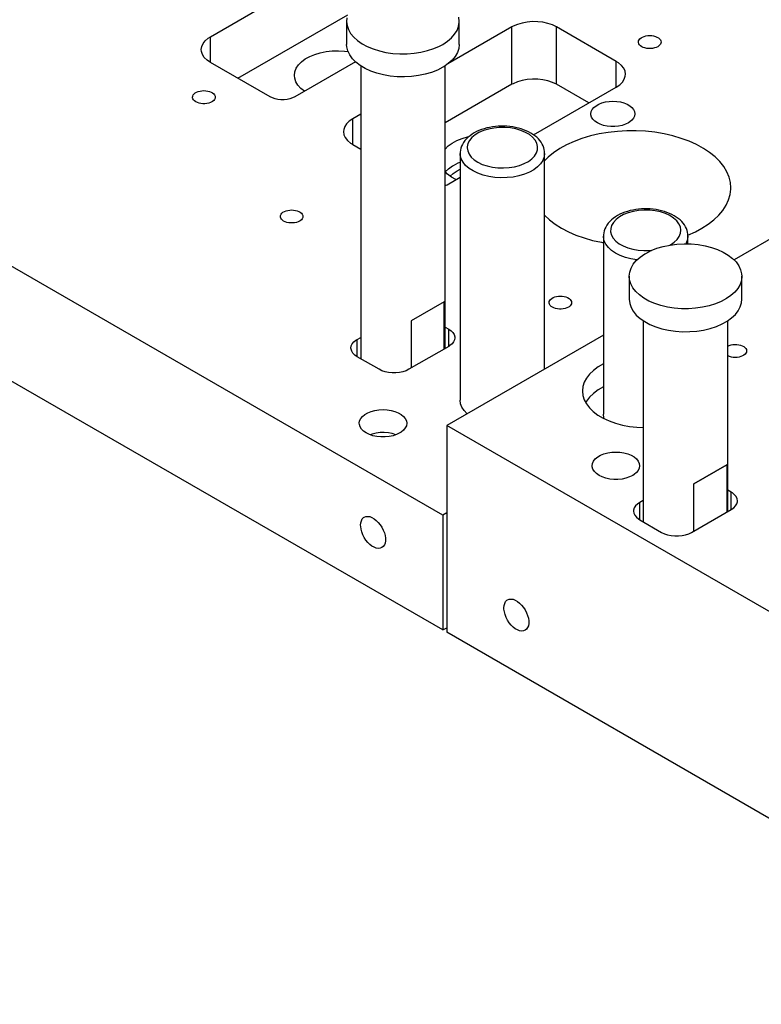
# Model space of a CAD drawing. Header units: inches. Extents: x 3 to 351, y 4 to 271.
# Tile 497 of 530: x 227.09 to 233.68, y 243.49 to 252.24. Entities that reach past the tile are written whole.
import ezdxf

# ---------------------------------------------------------------- set-up
doc = ezdxf.new("R2010")
doc.units = ezdxf.units.IN
doc.header["$LTSCALE"] = 0.5
doc.header["$MEASUREMENT"] = 0
doc.layers.add('STR_1', color=7, linetype='Continuous')

msp = doc.modelspace()

# ---------------------------------------------------------------- linework, layer by layer
at = {"layer": 'STR_1', "color": 190, "linetype": 'Continuous'}
for p, q in [((230.8468, 247.8342), (221.3363, 253.325)), ((228.7839, 252.087), (230.1981, 252.9035)), ((230.8468, 246.8135), (221.3363, 252.3044)), ((229.0278, 251.7176), (230.0035, 252.2809)), ((231.462, 252.1738), (230.893, 251.8453)), ((231.472, 252.1793), (231.462, 252.1738)), ((231.5096, 252.1958), (231.472, 252.1793)), ((231.5514, 252.2085), (231.5096, 252.1958)), ((231.5964, 252.2169), (231.5514, 252.2085)), ((231.6432, 252.2209), (231.5964, 252.2169)), ((231.6905, 252.2202), (231.6432, 252.2209)), ((231.7369, 252.2149), (231.6905, 252.2202)), ((231.7811, 252.2052), (231.7369, 252.2149)), ((231.8219, 252.1914), (231.7811, 252.2052)), ((231.858, 252.1738), (231.8219, 252.1914)), ((232.3883, 251.8676), (231.858, 252.1738)), ((228.7177, 252.0264), (228.7371, 252.0513)), ((228.7371, 252.0513), (228.7635, 252.0739)), ((228.7635, 252.0739), (228.7839, 252.087)), ((232.5848, 252.0391), (232.5863, 252.0492)), ((232.5863, 252.0492), (232.5909, 252.0589)), ((232.5909, 252.0589), (232.5983, 252.0681)), ((232.5983, 252.0681), (232.6083, 252.0764)), ((232.6083, 252.0764), (232.6207, 252.0835)), ((232.6207, 252.0835), (232.6351, 252.0893)), ((232.6351, 252.0893), (232.6509, 252.0936)), ((232.6509, 252.0936), (232.6679, 252.0962)), ((232.6679, 252.0962), (232.6853, 252.0971)), ((232.6853, 252.0971), (232.7028, 252.0962)), ((232.7028, 252.0962), (232.7197, 252.0936)), ((232.7197, 252.0936), (232.7356, 252.0893)), ((232.7356, 252.0893), (232.7499, 252.0835)), ((232.7499, 252.0835), (232.7623, 252.0764)), ((232.7623, 252.0764), (232.7724, 252.0681)), ((232.7724, 252.0681), (232.7798, 252.0589)), ((232.7798, 252.0589), (232.7843, 252.0492)), ((232.7843, 252.0492), (232.7858, 252.0391)), ((228.7018, 251.9727), (228.7058, 251.9999)), ((228.7035, 251.9551), (228.7018, 251.9727)), ((228.7058, 251.9999), (228.7177, 252.0264)), ((232.5852, 252.034), (232.5848, 252.0391)), ((232.5882, 252.0241), (232.5852, 252.034)), ((232.5942, 252.0146), (232.5882, 252.0241)), ((232.603, 252.0058), (232.5942, 252.0146)), ((232.6143, 251.998), (232.603, 252.0058)), ((232.6277, 251.9915), (232.6143, 251.998)), ((232.6428, 251.9865), (232.6277, 251.9915)), ((232.6593, 251.983), (232.6428, 251.9865)), ((232.6766, 251.9813), (232.6593, 251.983)), ((232.6941, 251.9813), (232.6766, 251.9813)), ((232.7113, 251.983), (232.6941, 251.9813)), ((232.7278, 251.9865), (232.7113, 251.983)), ((232.743, 251.9915), (232.7278, 251.9865)), ((232.7564, 251.998), (232.743, 251.9915)), ((232.7623, 252.0018), (232.7564, 251.998)), ((232.7724, 252.0101), (232.7623, 252.0018)), ((232.7798, 252.0192), (232.7724, 252.0101)), ((232.7843, 252.029), (232.7798, 252.0192)), ((232.7858, 252.0391), (232.7843, 252.029)), ((236.6944, 251.9859), (233.4342, 250.1037)), ((228.7126, 251.9284), (228.7035, 251.9551)), ((228.7294, 251.9028), (228.7126, 251.9284)), ((228.7534, 251.8793), (228.7294, 251.9028)), ((228.7839, 251.8584), (228.7534, 251.8793)), ((229.3142, 251.5522), (228.7839, 251.8584)), ((230.072, 251.8632), (229.5334, 251.5522)), ((232.4087, 251.8545), (232.3883, 251.8676)), ((232.4351, 251.8318), (232.4087, 251.8545)), ((232.4545, 251.8069), (232.4351, 251.8318)), ((232.4664, 251.7805), (232.4545, 251.8069)), ((231.5514, 251.6982), (231.5096, 251.6855)), ((231.5964, 251.7066), (231.5514, 251.6982)), ((231.6432, 251.7105), (231.5964, 251.7066)), ((231.6905, 251.7099), (231.6432, 251.7105)), ((231.7369, 251.7046), (231.6905, 251.7099)), ((231.7811, 251.6949), (231.7369, 251.7046)), ((232.4428, 251.6834), (232.4596, 251.7089)), ((232.4596, 251.7089), (232.4687, 251.7357)), ((232.4703, 251.7533), (232.4664, 251.7805)), ((232.4687, 251.7357), (232.4703, 251.7533)), ((231.462, 251.6635), (230.8683, 251.3207)), ((231.472, 251.669), (231.462, 251.6635)), ((231.5096, 251.6855), (231.472, 251.669)), ((231.654, 251.215), (232.3883, 251.639)), ((231.8219, 251.6811), (231.7811, 251.6949)), ((231.858, 251.6635), (231.8219, 251.6811)), ((232.1444, 251.4982), (231.858, 251.6635)), ((232.3883, 251.639), (232.4188, 251.6599)), ((232.4188, 251.6599), (232.4428, 251.6834)), ((228.625, 251.5492), (228.6265, 251.5593)), ((228.6254, 251.5441), (228.625, 251.5492)), ((228.6284, 251.5342), (228.6254, 251.5441)), ((228.6265, 251.5593), (228.6311, 251.569)), ((228.6344, 251.5247), (228.6284, 251.5342)), ((228.6311, 251.569), (228.6385, 251.5782)), ((228.6432, 251.5159), (228.6344, 251.5247)), ((228.6385, 251.5782), (228.6485, 251.5865)), ((228.6485, 251.5865), (228.6609, 251.5936)), ((228.6609, 251.5936), (228.6753, 251.5994)), ((228.6753, 251.5994), (228.6911, 251.6037)), ((228.6911, 251.6037), (228.7081, 251.6063)), ((228.7081, 251.6063), (228.7255, 251.6072)), ((228.7255, 251.6072), (228.743, 251.6063)), ((228.743, 251.6063), (228.7599, 251.6037)), ((228.7599, 251.6037), (228.7758, 251.5994)), ((228.7758, 251.5994), (228.7901, 251.5936)), ((228.7901, 251.5936), (228.8025, 251.5865)), ((228.8025, 251.5865), (228.8126, 251.5782)), ((228.8126, 251.5782), (228.82, 251.569)), ((228.82, 251.5293), (228.8126, 251.5202)), ((228.82, 251.569), (228.8245, 251.5593)), ((228.8245, 251.5391), (228.82, 251.5293)), ((228.8245, 251.5593), (228.826, 251.5492)), ((228.826, 251.5492), (228.8245, 251.5391)), ((229.3349, 251.5422), (229.3142, 251.5522)), ((229.3583, 251.5344), (229.3349, 251.5422)), ((229.3837, 251.5291), (229.3583, 251.5344)), ((229.4103, 251.5264), (229.3837, 251.5291)), ((229.4373, 251.5264), (229.4103, 251.5264)), ((229.4639, 251.5291), (229.4373, 251.5264)), ((229.4893, 251.5344), (229.4639, 251.5291)), ((229.5127, 251.5422), (229.4893, 251.5344)), ((229.5334, 251.5522), (229.5127, 251.5422)), ((228.6545, 251.5082), (228.6432, 251.5159)), ((228.6679, 251.5017), (228.6545, 251.5082)), ((228.683, 251.4966), (228.6679, 251.5017)), ((228.6995, 251.4931), (228.683, 251.4966)), ((228.7168, 251.4914), (228.6995, 251.4931)), ((228.7343, 251.4914), (228.7168, 251.4914)), ((228.7515, 251.4931), (228.7343, 251.4914)), ((228.768, 251.4966), (228.7515, 251.4931)), ((228.7832, 251.5017), (228.768, 251.4966)), ((228.7966, 251.5082), (228.7832, 251.5017)), ((228.8025, 251.5119), (228.7966, 251.5082)), ((228.8126, 251.5202), (228.8025, 251.5119)), ((232.1659, 251.4208), (232.1748, 251.4398)), ((232.1748, 251.4398), (232.1891, 251.4576)), ((232.1891, 251.4576), (232.2087, 251.4737)), ((232.2087, 251.4737), (232.2327, 251.4876)), ((232.2327, 251.4876), (232.2606, 251.4988)), ((232.2606, 251.4988), (232.2915, 251.5072)), ((232.2915, 251.5072), (232.3244, 251.5122)), ((232.3244, 251.5122), (232.3583, 251.514)), ((232.3583, 251.514), (232.3922, 251.5122)), ((232.3922, 251.5122), (232.4251, 251.5072)), ((232.4251, 251.5072), (232.4559, 251.4988)), ((232.4559, 251.4988), (232.4838, 251.4876)), ((232.4838, 251.4876), (232.5079, 251.4737)), ((232.5079, 251.4737), (232.5274, 251.4576)), ((232.5274, 251.4576), (232.5418, 251.4398)), ((232.5418, 251.4398), (232.5506, 251.4208)), ((230.0478, 251.3573), (230.0173, 251.3364)), ((230.1183, 251.398), (230.0478, 251.3573)), ((232.163, 251.4012), (232.1659, 251.4208)), ((232.1637, 251.3914), (232.163, 251.4012)), ((232.1696, 251.372), (232.1637, 251.3914)), ((232.1813, 251.3535), (232.1696, 251.372)), ((232.1983, 251.3365), (232.1813, 251.3535)), ((232.5418, 251.3626), (232.5274, 251.3448)), ((232.5506, 251.3816), (232.5418, 251.3626)), ((232.5506, 251.4208), (232.5536, 251.4012)), ((232.5536, 251.4012), (232.5506, 251.3816)), ((229.9675, 251.2606), (229.9658, 251.243)), ((229.9766, 251.2874), (229.9675, 251.2606)), ((229.9933, 251.3129), (229.9766, 251.2874)), ((230.0173, 251.3364), (229.9933, 251.3129)), ((232.2202, 251.3215), (232.1983, 251.3365)), ((232.2463, 251.3088), (232.2202, 251.3215)), ((232.2757, 251.299), (232.2463, 251.3088)), ((232.3077, 251.2923), (232.2757, 251.299)), ((232.3413, 251.2889), (232.3077, 251.2923)), ((232.3753, 251.2889), (232.3413, 251.2889)), ((232.4088, 251.2923), (232.3753, 251.2889)), ((232.4408, 251.299), (232.4088, 251.2923)), ((232.4703, 251.3088), (232.4408, 251.299)), ((232.4964, 251.3215), (232.4703, 251.3088)), ((232.5079, 251.3287), (232.4964, 251.3215)), ((232.5274, 251.3448), (232.5079, 251.3287)), ((229.9658, 251.243), (229.9698, 251.2158)), ((229.9698, 251.2158), (229.9817, 251.1894)), ((229.9817, 251.1894), (230.0011, 251.1645)), ((232.0836, 251.182), (232.0132, 251.1557)), ((232.158, 251.2044), (232.0836, 251.182)), ((232.2358, 251.2225), (232.158, 251.2044)), ((232.3162, 251.2363), (232.2358, 251.2225)), ((232.3985, 251.2456), (232.3162, 251.2363)), ((232.482, 251.2503), (232.3985, 251.2456)), ((232.5659, 251.2504), (232.482, 251.2503)), ((232.6494, 251.246), (232.5659, 251.2504)), ((232.7318, 251.2369), (232.6494, 251.246)), ((232.8124, 251.2234), (232.7318, 251.2369)), ((232.8903, 251.2054), (232.8124, 251.2234)), ((232.9649, 251.1833), (232.8903, 251.2054)), ((233.0356, 251.1572), (232.9649, 251.1833)), ((230.0011, 251.1645), (230.0274, 251.1418)), ((230.0274, 251.1418), (230.0478, 251.1287)), ((230.0478, 251.1287), (230.1183, 251.088)), ((231.887, 251.0921), (231.8323, 251.0553)), ((231.9475, 251.1256), (231.887, 251.0921)), ((232.0132, 251.1557), (231.9475, 251.1256)), ((233.1016, 251.1273), (233.0356, 251.1572)), ((233.1623, 251.094), (233.1016, 251.1273)), ((233.2174, 251.0574), (233.1623, 251.094)), ((231.7839, 251.0158), (231.7522, 250.9846)), ((231.8323, 251.0553), (231.7839, 251.0158)), ((233.2661, 251.018), (233.2174, 251.0574)), ((233.3081, 250.9761), (233.2661, 251.018)), ((233.343, 250.932), (233.3081, 250.9761)), ((233.3705, 250.8863), (233.343, 250.932)), ((230.8857, 250.7715), (231.0022, 250.8387)), ((233.3903, 250.8392), (233.3705, 250.8863)), ((233.4022, 250.7913), (233.3903, 250.8392)), ((230.8683, 250.7628), (230.8857, 250.7715)), ((233.4062, 250.7429), (233.4022, 250.7913)), ((233.406, 250.7314), (233.4062, 250.7429)), ((233.3863, 250.6354), (233.4001, 250.6831)), ((233.4001, 250.6831), (233.406, 250.7314)), ((233.3354, 250.5432), (233.3646, 250.5886)), ((233.3646, 250.5886), (233.3863, 250.6354)), ((229.4046, 250.4888), (229.4061, 250.4988)), ((229.405, 250.4837), (229.4046, 250.4888)), ((229.408, 250.4738), (229.405, 250.4837)), ((229.4061, 250.4988), (229.4107, 250.5086)), ((229.414, 250.4642), (229.408, 250.4738)), ((229.4107, 250.5086), (229.4181, 250.5178)), ((229.4181, 250.5178), (229.4281, 250.5261)), ((229.4281, 250.5261), (229.4405, 250.5332)), ((229.4405, 250.5332), (229.4549, 250.539)), ((229.4549, 250.539), (229.4707, 250.5433)), ((229.4707, 250.5433), (229.4877, 250.5459)), ((229.4877, 250.5459), (229.5051, 250.5468)), ((229.5051, 250.5468), (229.5226, 250.5459)), ((229.5226, 250.5459), (229.5395, 250.5433)), ((229.5395, 250.5433), (229.5554, 250.539)), ((229.5554, 250.539), (229.5697, 250.5332)), ((229.5697, 250.5332), (229.5821, 250.5261)), ((229.5821, 250.5261), (229.5921, 250.5178)), ((229.5921, 250.5178), (229.5995, 250.5086)), ((229.5995, 250.5086), (229.6041, 250.4988)), ((229.6041, 250.4787), (229.5995, 250.4689)), ((229.6041, 250.4988), (229.6056, 250.4888)), ((229.6056, 250.4888), (229.6041, 250.4787)), ((231.7522, 250.5012), (231.7955, 250.4598)), ((233.2551, 250.4583), (233.2988, 250.4996)), ((233.2988, 250.4996), (233.3354, 250.5432)), ((229.4228, 250.4555), (229.414, 250.4642)), ((229.434, 250.4477), (229.4228, 250.4555)), ((229.4475, 250.4412), (229.434, 250.4477)), ((229.4626, 250.4362), (229.4475, 250.4412)), ((229.4791, 250.4327), (229.4626, 250.4362)), ((229.4963, 250.431), (229.4791, 250.4327)), ((229.5139, 250.431), (229.4963, 250.431)), ((229.5311, 250.4327), (229.5139, 250.431)), ((229.5476, 250.4362), (229.5311, 250.4327)), ((229.5627, 250.4412), (229.5476, 250.4362)), ((229.5762, 250.4477), (229.5627, 250.4412)), ((229.5821, 250.4515), (229.5762, 250.4477)), ((229.5921, 250.4598), (229.5821, 250.4515)), ((229.5995, 250.4689), (229.5921, 250.4598)), ((231.7955, 250.4598), (231.8456, 250.4209)), ((231.8456, 250.4209), (231.9018, 250.3849)), ((231.9018, 250.3849), (231.9636, 250.3522)), ((233.1485, 250.3836), (233.2049, 250.4195)), ((233.2049, 250.4195), (233.2551, 250.4583)), ((231.9636, 250.3522), (232.0306, 250.3231)), ((232.0306, 250.3231), (232.1021, 250.2977)), ((232.1021, 250.2977), (232.1774, 250.2764)), ((233.0246, 250.3242), (233.0914, 250.3535)), ((233.0914, 250.3535), (233.1485, 250.3836)), ((232.1774, 250.2764), (232.2559, 250.2594)), ((232.2559, 250.2594), (232.275, 250.256)), ((231.827, 249.7678), (231.8413, 249.7736)), ((231.8413, 249.7736), (231.8572, 249.7778)), ((231.8572, 249.7778), (231.8741, 249.7805)), ((231.8741, 249.7805), (231.8916, 249.7813)), ((231.8916, 249.7813), (231.909, 249.7805)), ((231.909, 249.7805), (231.926, 249.7778)), ((231.926, 249.7778), (231.9418, 249.7736)), ((231.9418, 249.7736), (231.9562, 249.7678)), ((231.7911, 249.7233), (231.7926, 249.7334)), ((231.7915, 249.7183), (231.7911, 249.7233)), ((231.7945, 249.7083), (231.7915, 249.7183)), ((231.7926, 249.7334), (231.7972, 249.7432)), ((231.8005, 249.6988), (231.7945, 249.7083)), ((231.7972, 249.7432), (231.8046, 249.7523)), ((231.8093, 249.69), (231.8005, 249.6988)), ((231.8046, 249.7523), (231.8146, 249.7606)), ((231.8205, 249.6823), (231.8093, 249.69)), ((231.8146, 249.7606), (231.827, 249.7678)), ((231.9562, 249.7678), (231.9686, 249.7606)), ((231.9686, 249.686), (231.9627, 249.6823)), ((231.9686, 249.7606), (231.9786, 249.7523)), ((231.9786, 249.6943), (231.9686, 249.686)), ((231.9786, 249.7523), (231.986, 249.7432)), ((231.986, 249.7035), (231.9786, 249.6943)), ((231.986, 249.7432), (231.9906, 249.7334)), ((231.9906, 249.7132), (231.986, 249.7035)), ((231.9906, 249.7334), (231.9921, 249.7233)), ((231.9921, 249.7233), (231.9906, 249.7132)), ((231.8339, 249.6758), (231.8205, 249.6823)), ((231.8491, 249.6707), (231.8339, 249.6758)), ((231.8656, 249.6673), (231.8491, 249.6707)), ((231.8828, 249.6655), (231.8656, 249.6673)), ((231.9003, 249.6655), (231.8828, 249.6655)), ((231.9176, 249.6673), (231.9003, 249.6655)), ((231.9341, 249.6707), (231.9176, 249.6673)), ((231.9492, 249.6758), (231.9341, 249.6707)), ((231.9627, 249.6823), (231.9492, 249.6758)), ((230.8683, 249.5058), (230.8999, 249.4876)), ((232.275, 249.4344), (230.8822, 248.6302)), ((230.8999, 249.4876), (230.9209, 249.4731)), ((230.9209, 249.4731), (230.9372, 249.4568)), ((230.9372, 249.4568), (230.9484, 249.439)), ((230.9484, 249.439), (230.9541, 249.4204)), ((230.0318, 249.3192), (230.0346, 249.3379)), ((230.0346, 249.3379), (230.0431, 249.3562)), ((230.0431, 249.3562), (230.0569, 249.3733)), ((230.0569, 249.3733), (230.0756, 249.3887)), ((230.0756, 249.3887), (230.0867, 249.3957)), ((230.0867, 249.3957), (230.1183, 249.4139)), ((230.9109, 249.3414), (230.8999, 249.3345)), ((230.9297, 249.3569), (230.9109, 249.3414)), ((230.9435, 249.374), (230.9297, 249.3569)), ((230.9519, 249.3922), (230.9435, 249.374)), ((230.9548, 249.411), (230.9519, 249.3922)), ((230.9541, 249.4204), (230.9548, 249.411)), ((233.3785, 249.3369), (233.3925, 249.343)), ((233.3925, 249.343), (233.4082, 249.3475)), ((233.4082, 249.3475), (233.425, 249.3505)), ((233.425, 249.3505), (233.4424, 249.3516)), ((233.4424, 249.3516), (233.4599, 249.3511)), ((233.4599, 249.3511), (233.4769, 249.3488)), ((233.4769, 249.3488), (233.493, 249.3448)), ((233.493, 249.3448), (233.5077, 249.3392)), ((233.5077, 249.3392), (233.5204, 249.3323)), ((230.0325, 249.3097), (230.0318, 249.3192)), ((230.0382, 249.2911), (230.0325, 249.3097)), ((230.0494, 249.2734), (230.0382, 249.2911)), ((230.0657, 249.2571), (230.0494, 249.2734)), ((230.0867, 249.2426), (230.0657, 249.2571)), ((230.8999, 249.3345), (230.5463, 249.1303)), ((233.3809, 249.2492), (233.3785, 249.2504)), ((233.3952, 249.2434), (233.3809, 249.2492)), ((233.5101, 249.2492), (233.4957, 249.2434)), ((233.5224, 249.2564), (233.5101, 249.2492)), ((233.5204, 249.3323), (233.5309, 249.3242)), ((233.5325, 249.2646), (233.5224, 249.2564)), ((233.5309, 249.3242), (233.5388, 249.3152)), ((233.5399, 249.2738), (233.5325, 249.2646)), ((233.5388, 249.3152), (233.5438, 249.3055)), ((233.5444, 249.2836), (233.5399, 249.2738)), ((233.5438, 249.3055), (233.5459, 249.2954)), ((233.546, 249.2936), (233.5444, 249.2836)), ((233.5459, 249.2954), (233.546, 249.2936)), ((230.2812, 249.1303), (230.0867, 249.2426)), ((232.275, 249.1785), (232.2277, 249.151)), ((233.4111, 249.2391), (233.3952, 249.2434)), ((233.428, 249.2365), (233.4111, 249.2391)), ((233.4455, 249.2356), (233.428, 249.2365)), ((233.4629, 249.2365), (233.4455, 249.2356)), ((233.4798, 249.2391), (233.4629, 249.2365)), ((233.4957, 249.2434), (233.4798, 249.2391)), ((230.3062, 249.1182), (230.2812, 249.1303)), ((230.3345, 249.1088), (230.3062, 249.1182)), ((230.3652, 249.1023), (230.3345, 249.1088)), ((230.3974, 249.099), (230.3652, 249.1023)), ((230.4301, 249.099), (230.3974, 249.099)), ((230.4623, 249.1023), (230.4301, 249.099)), ((230.493, 249.1088), (230.4623, 249.1023)), ((230.5213, 249.1182), (230.493, 249.1088)), ((230.5463, 249.1303), (230.5213, 249.1182)), ((232.1519, 249.0873), (232.1243, 249.052)), ((232.1865, 249.1205), (232.1519, 249.0873)), ((232.2277, 249.151), (232.1865, 249.1205)), ((232.1042, 249.0151), (232.0919, 248.9771)), ((232.1243, 249.052), (232.1042, 249.0151)), ((232.0919, 248.9771), (232.0875, 248.9384)), ((232.0875, 248.9384), (232.0875, 248.9364)), ((232.0875, 248.9364), (232.0915, 248.8978)), ((232.0915, 248.8978), (232.1034, 248.8597)), ((232.1865, 248.9164), (232.1519, 248.8832)), ((232.2277, 248.9469), (232.1865, 248.9164)), ((232.275, 248.9744), (232.2277, 248.9469)), ((231.0061, 248.8233), (231.0022, 248.8548)), ((231.018, 248.7925), (231.0061, 248.8233)), ((232.1034, 248.8597), (232.1231, 248.8227)), ((232.1243, 248.8479), (232.116, 248.8344)), ((232.1231, 248.8227), (232.1503, 248.7873)), ((232.1519, 248.8832), (232.1243, 248.8479)), ((230.1338, 248.7115), (230.1549, 248.7289)), ((230.1549, 248.7289), (230.1809, 248.7439)), ((230.1809, 248.7439), (230.211, 248.7561)), ((230.211, 248.7561), (230.2444, 248.7651)), ((230.2444, 248.7651), (230.2799, 248.7706)), ((230.2799, 248.7706), (230.3165, 248.7724)), ((230.3165, 248.7724), (230.3531, 248.7706)), ((230.3531, 248.7706), (230.3887, 248.7651)), ((230.3887, 248.7651), (230.422, 248.7561)), ((230.422, 248.7561), (230.4521, 248.7439)), ((230.4521, 248.7439), (230.4781, 248.7289)), ((230.4781, 248.7289), (230.4992, 248.7115)), ((231.0376, 248.763), (231.018, 248.7925)), ((231.0643, 248.7354), (231.0376, 248.763)), ((232.1503, 248.7873), (232.1846, 248.754)), ((232.1846, 248.754), (232.2255, 248.7234)), ((232.2255, 248.7234), (232.2724, 248.6957)), ((232.2754, 248.7222), (232.275, 248.7323)), ((232.2819, 248.6908), (232.2754, 248.7222)), ((230.1056, 248.6507), (230.1088, 248.6718)), ((230.1064, 248.64), (230.1056, 248.6507)), ((230.1127, 248.6191), (230.1064, 248.64)), ((230.1088, 248.6718), (230.1183, 248.6923)), ((230.1183, 248.6923), (230.1338, 248.7115)), ((230.4992, 248.7115), (230.5147, 248.6923)), ((230.5147, 248.6923), (230.5243, 248.6718)), ((230.5243, 248.6718), (230.5275, 248.6507)), ((230.5275, 248.6507), (230.5243, 248.6295)), ((232.2724, 248.6957), (232.3247, 248.6715)), ((232.3247, 248.6715), (232.3816, 248.651)), ((232.3816, 248.651), (232.4423, 248.6346)), ((232.4423, 248.6346), (232.506, 248.6225)), ((230.1253, 248.5992), (230.1127, 248.6191)), ((230.1437, 248.5808), (230.1253, 248.5992)), ((230.1673, 248.5645), (230.1437, 248.5808)), ((230.1955, 248.5509), (230.1673, 248.5645)), ((230.2274, 248.5403), (230.1955, 248.5509)), ((230.4375, 248.5509), (230.4057, 248.5403)), ((230.4657, 248.5645), (230.4375, 248.5509)), ((230.4781, 248.5724), (230.4657, 248.5645)), ((230.4992, 248.5898), (230.4781, 248.5724)), ((230.5147, 248.609), (230.4992, 248.5898)), ((230.5243, 248.6295), (230.5147, 248.609)), ((236.6098, 245.3235), (230.8822, 248.6302)), ((230.8822, 248.6302), (230.8822, 246.7931)), ((232.506, 248.6225), (232.5717, 248.6148)), ((232.5717, 248.6148), (232.6285, 248.6119)), ((230.2619, 248.533), (230.2274, 248.5403)), ((230.2981, 248.5293), (230.2619, 248.533)), ((230.3349, 248.5293), (230.2981, 248.5293)), ((230.3711, 248.533), (230.3349, 248.5293)), ((230.4057, 248.5403), (230.3711, 248.533)), ((232.2492, 248.3663), (232.2793, 248.3785)), ((232.2793, 248.3785), (232.3126, 248.3875)), ((232.3126, 248.3875), (232.3482, 248.393)), ((232.3482, 248.393), (232.3848, 248.3948)), ((232.3848, 248.3948), (232.4214, 248.393)), ((232.4214, 248.393), (232.4569, 248.3875)), ((232.4569, 248.3875), (232.4903, 248.3785)), ((232.4903, 248.3785), (232.5204, 248.3663)), ((232.1738, 248.273), (232.1771, 248.2942)), ((232.1771, 248.2942), (232.1866, 248.3147)), ((232.1866, 248.3147), (232.2021, 248.3339)), ((232.2021, 248.3339), (232.2232, 248.3513)), ((232.2232, 248.3513), (232.2492, 248.3663)), ((232.5204, 248.3663), (232.5464, 248.3513)), ((232.5464, 248.3513), (232.5675, 248.3339)), ((232.5675, 248.3339), (232.583, 248.3147)), ((232.583, 248.3147), (232.5925, 248.2942)), ((232.5925, 248.2942), (232.5957, 248.273)), ((232.1747, 248.2624), (232.1738, 248.273)), ((232.181, 248.2415), (232.1747, 248.2624)), ((232.1936, 248.2216), (232.181, 248.2415)), ((232.212, 248.2032), (232.1936, 248.2216)), ((232.2356, 248.1869), (232.212, 248.2032)), ((232.5675, 248.2121), (232.5464, 248.1948)), ((232.583, 248.2314), (232.5675, 248.2121)), ((232.5925, 248.2519), (232.583, 248.2314)), ((232.5957, 248.273), (232.5925, 248.2519)), ((232.2638, 248.1733), (232.2356, 248.1869)), ((232.2956, 248.1627), (232.2638, 248.1733)), ((232.3302, 248.1554), (232.2956, 248.1627)), ((232.3664, 248.1517), (232.3302, 248.1554)), ((232.4032, 248.1517), (232.3664, 248.1517)), ((232.4394, 248.1554), (232.4032, 248.1517)), ((232.4739, 248.1627), (232.4394, 248.1554)), ((232.5058, 248.1733), (232.4739, 248.1627)), ((232.534, 248.1869), (232.5058, 248.1733)), ((232.5464, 248.1948), (232.534, 248.1869)), ((233.4101, 248.0383), (233.3785, 248.0565)), ((233.4212, 248.0313), (233.4101, 248.0383)), ((233.4399, 248.0159), (233.4212, 248.0313)), ((232.5969, 247.9464), (232.5759, 247.932)), ((232.6285, 247.9647), (232.5969, 247.9464)), ((233.4537, 247.9988), (233.4399, 248.0159)), ((233.4622, 247.9805), (233.4537, 247.9988)), ((233.4586, 247.9337), (233.4643, 247.9523)), ((233.465, 247.9617), (233.4622, 247.9805)), ((233.4643, 247.9523), (233.465, 247.9617)), ((230.8822, 247.8546), (230.8468, 247.8342)), ((232.5427, 247.8793), (232.542, 247.8699)), ((232.542, 247.8699), (232.5449, 247.8511)), ((232.5484, 247.8979), (232.5427, 247.8793)), ((232.5449, 247.8511), (232.5533, 247.8329)), ((232.5596, 247.9156), (232.5484, 247.8979)), ((232.5759, 247.932), (232.5596, 247.9156)), ((233.0565, 247.6811), (233.4101, 247.8852)), ((233.4101, 247.8852), (233.4311, 247.8997)), ((233.4311, 247.8997), (233.4475, 247.916)), ((233.4475, 247.916), (233.4586, 247.9337)), ((230.1176, 247.7449), (230.1193, 247.766)), ((230.1193, 247.766), (230.1243, 247.7846)), ((230.1243, 247.7846), (230.1324, 247.8001)), ((230.1324, 247.8001), (230.1435, 247.8119)), ((230.1435, 247.8119), (230.15, 247.8164)), ((230.15, 247.8164), (230.1648, 247.8222)), ((230.1648, 247.8222), (230.1814, 247.8236)), ((230.1814, 247.8236), (230.1995, 247.8208)), ((230.1995, 247.8208), (230.2185, 247.8137)), ((230.2185, 247.8137), (230.2378, 247.8026)), ((230.2378, 247.8026), (230.2567, 247.7878)), ((230.2567, 247.7878), (230.2748, 247.7697)), ((230.2748, 247.7697), (230.2915, 247.749)), ((230.8468, 247.8342), (230.8468, 246.8135)), ((232.5533, 247.8329), (232.5671, 247.8158)), ((232.5671, 247.8158), (232.5859, 247.8003)), ((232.5859, 247.8003), (232.5969, 247.7933)), ((232.5969, 247.7933), (232.7914, 247.6811)), ((230.1181, 247.7335), (230.1176, 247.7449)), ((230.1214, 247.7097), (230.1181, 247.7335)), ((230.128, 247.685), (230.1214, 247.7097)), ((230.1376, 247.6601), (230.128, 247.685)), ((230.2915, 247.749), (230.3062, 247.7262)), ((230.3062, 247.7262), (230.3186, 247.702)), ((230.3186, 247.702), (230.3283, 247.6772)), ((230.3283, 247.6772), (230.3348, 247.6525)), ((232.7914, 247.6811), (232.8164, 247.669)), ((233.0315, 247.669), (233.0565, 247.6811)), ((230.15, 247.636), (230.1376, 247.6601)), ((230.1647, 247.6131), (230.15, 247.636)), ((230.1814, 247.5924), (230.1647, 247.6131)), ((230.1995, 247.5743), (230.1814, 247.5924)), ((230.3348, 247.5864), (230.3283, 247.5693)), ((230.3348, 247.6525), (230.3382, 247.6286)), ((230.3382, 247.6064), (230.3348, 247.5864)), ((230.3382, 247.6286), (230.3382, 247.6064)), ((232.8164, 247.669), (232.8447, 247.6595)), ((232.8447, 247.6595), (232.8754, 247.6531)), ((232.8754, 247.6531), (232.9076, 247.6498)), ((232.9076, 247.6498), (232.9403, 247.6498)), ((232.9403, 247.6498), (232.9725, 247.6531)), ((232.9725, 247.6531), (233.0032, 247.6595)), ((233.0032, 247.6595), (233.0315, 247.669)), ((230.2185, 247.5595), (230.1995, 247.5743)), ((230.2378, 247.5484), (230.2185, 247.5595)), ((230.2567, 247.5413), (230.2378, 247.5484)), ((230.2748, 247.5385), (230.2567, 247.5413)), ((230.2915, 247.54), (230.2748, 247.5385)), ((230.3062, 247.5457), (230.2915, 247.54)), ((230.3186, 247.5556), (230.3062, 247.5457)), ((230.3283, 247.5693), (230.3186, 247.5556)), ((231.3971, 247.0498), (231.4052, 247.0653)), ((231.4052, 247.0653), (231.4163, 247.0771)), ((231.4163, 247.0771), (231.4228, 247.0815)), ((231.4228, 247.0815), (231.4375, 247.0873)), ((231.4375, 247.0873), (231.4542, 247.0888)), ((231.4542, 247.0888), (231.4723, 247.086)), ((231.4723, 247.086), (231.4913, 247.0789)), ((231.4913, 247.0789), (231.5105, 247.0678)), ((231.5105, 247.0678), (231.5295, 247.0529)), ((231.3904, 247.01), (231.3921, 247.0312)), ((231.3908, 246.9986), (231.3904, 247.01)), ((231.3942, 246.9748), (231.3908, 246.9986)), ((231.3921, 247.0312), (231.3971, 247.0498)), ((231.4008, 246.9501), (231.3942, 246.9748)), ((231.5295, 247.0529), (231.5476, 247.0349)), ((231.5476, 247.0349), (231.5643, 247.0141)), ((231.5643, 247.0141), (231.579, 246.9913)), ((231.579, 246.9913), (231.5914, 246.9671)), ((231.4104, 246.9253), (231.4008, 246.9501)), ((231.4228, 246.9011), (231.4104, 246.9253)), ((231.4375, 246.8783), (231.4228, 246.9011)), ((231.5914, 246.9671), (231.601, 246.9423)), ((231.601, 246.9423), (231.6076, 246.9176)), ((231.6076, 246.9176), (231.611, 246.8938)), ((231.611, 246.8938), (231.611, 246.8716)), ((230.8468, 246.8135), (230.8822, 246.8339)), ((231.4542, 246.8576), (231.4375, 246.8783)), ((231.4723, 246.8395), (231.4542, 246.8576)), ((231.4913, 246.8247), (231.4723, 246.8395)), ((231.5105, 246.8136), (231.4913, 246.8247)), ((231.5295, 246.8065), (231.5105, 246.8136)), ((231.5476, 246.8036), (231.5295, 246.8065)), ((231.5643, 246.8051), (231.5476, 246.8036)), ((231.579, 246.8109), (231.5643, 246.8051)), ((231.5914, 246.8208), (231.579, 246.8109)), ((231.601, 246.8345), (231.5914, 246.8208)), ((231.6076, 246.8516), (231.601, 246.8345)), ((231.611, 246.8716), (231.6076, 246.8516)), ((236.6098, 243.4863), (230.8822, 246.7931))]:
    msp.add_line(p, q, dxfattribs=at)
at = {"layer": 'STR_1', "color": 9, "linetype": 'Continuous'}
for p, q in [((229.9961, 252.2532), (229.9933, 252.2228)), ((229.9933, 252.2228), (229.9933, 252.0187)), ((229.9933, 252.2228), (229.9973, 252.1864)), ((230.9933, 252.2228), (230.9893, 252.2593)), ((230.9931, 252.2152), (230.9933, 252.2228)), ((230.9933, 252.0187), (230.9933, 252.2228)), ((229.9973, 252.1864), (230.0092, 252.1506)), ((230.0092, 252.1506), (230.0289, 252.1159)), ((230.9527, 252.1089), (230.9739, 252.1432)), ((230.9739, 252.1432), (230.9875, 252.1789)), ((230.9875, 252.1789), (230.9931, 252.2152)), ((230.0289, 252.1159), (230.056, 252.0829)), ((230.056, 252.0829), (230.09, 252.0522)), ((230.09, 252.0522), (230.1305, 252.0242)), ((230.8886, 252.0461), (230.9241, 252.0763)), ((230.9241, 252.0763), (230.9527, 252.1089)), ((229.8105, 251.9548), (229.8646, 251.9609)), ((229.8646, 251.9609), (229.9197, 251.9624)), ((229.9197, 251.9624), (229.9745, 251.9593)), ((229.9948, 251.9959), (229.9933, 252.0187)), ((230.0038, 251.9598), (229.9948, 251.9959)), ((230.1305, 252.0242), (230.1769, 251.9993)), ((230.1769, 251.9993), (230.2282, 251.9781)), ((230.2282, 251.9781), (230.2839, 251.9607)), ((230.2839, 251.9607), (230.3428, 251.9475)), ((230.6538, 251.9494), (230.7123, 251.9633)), ((230.7123, 251.9633), (230.7673, 251.9814)), ((230.7673, 251.9814), (230.8178, 252.0032)), ((230.8178, 252.0032), (230.8468, 252.0187)), ((230.8468, 252.0187), (230.8886, 252.0461)), ((230.9893, 251.9823), (230.9774, 251.9464)), ((230.9933, 252.0187), (230.9893, 251.9823)), ((229.5922, 251.8634), (229.6257, 251.8887)), ((229.6257, 251.8887), (229.6651, 251.9109)), ((229.6651, 251.9109), (229.7097, 251.9296)), ((229.7097, 251.9296), (229.7585, 251.9443)), ((229.7585, 251.9443), (229.8105, 251.9548)), ((229.9745, 251.9593), (230.0054, 251.9554)), ((230.0206, 251.9246), (230.0038, 251.9598)), ((230.0449, 251.8909), (230.0206, 251.9246)), ((230.0764, 251.8593), (230.0449, 251.8909)), ((230.3428, 251.9475), (230.4042, 251.9388)), ((230.4042, 251.9388), (230.467, 251.9346)), ((230.467, 251.9346), (230.5302, 251.9349)), ((230.5302, 251.9349), (230.5928, 251.9399)), ((230.5928, 251.9399), (230.6538, 251.9494)), ((230.9306, 251.8788), (230.8965, 251.848)), ((230.9577, 251.9118), (230.9306, 251.8788)), ((230.9774, 251.9464), (230.9577, 251.9118)), ((229.5339, 251.7748), (229.5458, 251.8059)), ((229.5458, 251.8059), (229.5654, 251.8356)), ((229.5654, 251.8356), (229.5922, 251.8634)), ((230.1146, 251.8302), (230.0764, 251.8593)), ((230.1588, 251.8041), (230.1146, 251.8302)), ((230.1183, 251.8278), (230.1183, 249.2244)), ((230.2084, 251.7815), (230.1588, 251.8041)), ((230.7994, 251.7905), (230.7471, 251.77)), ((230.8468, 251.8146), (230.7994, 251.7905)), ((230.856, 251.82), (230.8468, 251.8146)), ((230.8965, 251.848), (230.856, 251.82)), ((230.8683, 249.3162), (230.8683, 251.8278)), ((229.5299, 251.7431), (229.5339, 251.7748)), ((229.5326, 251.717), (229.5299, 251.7431)), ((229.5431, 251.6858), (229.5326, 251.717)), ((230.2625, 251.7626), (230.2084, 251.7815)), ((230.3203, 251.7479), (230.2625, 251.7626)), ((230.3809, 251.7374), (230.3203, 251.7479)), ((230.4433, 251.7315), (230.3809, 251.7374)), ((230.5064, 251.7301), (230.4433, 251.7315)), ((230.5694, 251.7334), (230.5064, 251.7301)), ((230.6312, 251.7412), (230.5694, 251.7334)), ((230.6907, 251.7535), (230.6312, 251.7412)), ((230.7471, 251.77), (230.6907, 251.7535)), ((229.5613, 251.6557), (229.5431, 251.6858)), ((229.5869, 251.6276), (229.5613, 251.6557)), ((229.6192, 251.6018), (229.5869, 251.6276)), ((231.1916, 251.2614), (231.1691, 251.2526)), ((231.2149, 251.269), (231.1916, 251.2614)), ((231.2389, 251.2756), (231.2149, 251.269)), ((231.2636, 251.2811), (231.2389, 251.2756)), ((231.2887, 251.2855), (231.2636, 251.2811)), ((231.3142, 251.2887), (231.2887, 251.2855)), ((231.3399, 251.2909), (231.3142, 251.2887)), ((231.3659, 251.2919), (231.3399, 251.2909)), ((231.3918, 251.2919), (231.3659, 251.2919)), ((231.4177, 251.2907), (231.3918, 251.2919)), ((231.4435, 251.2884), (231.4177, 251.2907)), ((231.4689, 251.2849), (231.4435, 251.2884)), ((231.494, 251.2804), (231.4689, 251.2849)), ((231.5186, 251.2748), (231.494, 251.2804)), ((231.5425, 251.2681), (231.5186, 251.2748)), ((231.5657, 251.2603), (231.5425, 251.2681)), ((231.588, 251.2514), (231.5657, 251.2603)), ((230.9724, 251.1632), (231.0183, 251.1816)), ((231.0183, 251.1816), (231.0682, 251.1961)), ((231.0575, 251.1785), (231.044, 251.163)), ((231.0727, 251.1933), (231.0575, 251.1785)), ((231.0682, 251.1961), (231.0788, 251.1985)), ((231.0894, 251.2071), (231.0727, 251.1933)), ((231.1075, 251.2201), (231.0894, 251.2071)), ((231.1269, 251.232), (231.1075, 251.2201)), ((231.1475, 251.2428), (231.1269, 251.232)), ((231.1691, 251.2526), (231.1475, 251.2428)), ((231.6094, 251.2416), (231.588, 251.2514)), ((231.6296, 251.2307), (231.6094, 251.2416)), ((231.6486, 251.2189), (231.6296, 251.2307)), ((231.6662, 251.2062), (231.6486, 251.2189)), ((231.6823, 251.1927), (231.6662, 251.2062)), ((231.6969, 251.1785), (231.6823, 251.1927)), ((231.7097, 251.1637), (231.6969, 251.1785)), ((230.8683, 251.0882), (230.8967, 251.116)), ((230.8967, 251.116), (230.9316, 251.1412)), ((230.9316, 251.1412), (230.9724, 251.1632)), ((231.0088, 251.0957), (231.0047, 251.0782)), ((231.0147, 251.113), (231.0088, 251.0957)), ((231.0226, 251.1301), (231.0147, 251.113)), ((231.0323, 251.1468), (231.0226, 251.1301)), ((231.044, 251.163), (231.0323, 251.1468)), ((231.7209, 251.1484), (231.7097, 251.1637)), ((231.7304, 251.1326), (231.7209, 251.1484)), ((231.7382, 251.1165), (231.7304, 251.1326)), ((231.7443, 251.0999), (231.7382, 251.1165)), ((231.7487, 251.083), (231.7443, 251.0999)), ((231.0026, 251.0608), (231.0022, 251.0492)), ((231.0022, 251.0491), (231.0022, 248.8548)), ((231.0047, 251.0782), (231.0026, 251.0608)), ((231.7513, 251.0659), (231.7487, 251.083)), ((231.7522, 251.0491), (231.7513, 251.0659)), ((231.7522, 249.1325), (231.7522, 251.0491)), ((230.8697, 250.8858), (230.8985, 250.9134)), ((230.8985, 250.9134), (230.9338, 250.9384)), ((230.9338, 250.9384), (230.9419, 250.9432)), ((230.9419, 250.9432), (230.9841, 250.9643)), ((230.9739, 250.8951), (231.0022, 250.9103)), ((230.9841, 250.9643), (231.0022, 250.9717)), ((230.8905, 250.865), (230.8683, 250.8874)), ((230.9242, 250.8393), (230.8905, 250.865)), ((230.9142, 250.8461), (230.9408, 250.872)), ((230.9639, 250.8166), (230.9242, 250.8393)), ((230.9408, 250.872), (230.9739, 250.8951)), ((232.3803, 250.4852), (232.3622, 250.4723)), ((232.3997, 250.4971), (232.3803, 250.4852)), ((232.4203, 250.508), (232.3997, 250.4971)), ((232.4419, 250.5178), (232.4203, 250.508)), ((232.4644, 250.5265), (232.4419, 250.5178)), ((232.4877, 250.5342), (232.4644, 250.5265)), ((232.5117, 250.5408), (232.4877, 250.5342)), ((232.5364, 250.5462), (232.5117, 250.5408)), ((232.5615, 250.5506), (232.5364, 250.5462)), ((232.5869, 250.5539), (232.5615, 250.5506)), ((232.6127, 250.556), (232.5869, 250.5539)), ((232.6386, 250.5571), (232.6127, 250.556)), ((232.6646, 250.557), (232.6386, 250.5571)), ((232.6905, 250.5558), (232.6646, 250.557)), ((232.7163, 250.5535), (232.6905, 250.5558)), ((232.7417, 250.5501), (232.7163, 250.5535)), ((232.7668, 250.5456), (232.7417, 250.5501)), ((232.7914, 250.54), (232.7668, 250.5456)), ((232.8153, 250.5332), (232.7914, 250.54)), ((232.8385, 250.5255), (232.8153, 250.5332)), ((232.8608, 250.5166), (232.8385, 250.5255)), ((232.8822, 250.5067), (232.8608, 250.5166)), ((232.9024, 250.4958), (232.8822, 250.5067)), ((232.9214, 250.484), (232.9024, 250.4958)), ((232.939, 250.4713), (232.9214, 250.484)), ((232.2954, 250.3953), (232.2875, 250.3782)), ((232.3051, 250.412), (232.2954, 250.3953)), ((232.3168, 250.4282), (232.3051, 250.412)), ((232.3303, 250.4437), (232.3168, 250.4282)), ((232.3454, 250.4584), (232.3303, 250.4437)), ((232.3622, 250.4723), (232.3454, 250.4584)), ((232.9551, 250.4579), (232.939, 250.4713)), ((232.9697, 250.4437), (232.9551, 250.4579)), ((232.9825, 250.4289), (232.9697, 250.4437)), ((232.9937, 250.4136), (232.9825, 250.4289)), ((233.0032, 250.3978), (232.9937, 250.4136)), ((233.011, 250.3816), (233.0032, 250.3978)), ((232.2754, 250.3259), (232.275, 250.3144)), ((232.275, 250.3143), (232.275, 248.7323)), ((232.2775, 250.3434), (232.2754, 250.3259)), ((232.2815, 250.3609), (232.2775, 250.3434)), ((232.2875, 250.3782), (232.2815, 250.3609)), ((233.0171, 250.3651), (233.011, 250.3816)), ((233.0215, 250.3482), (233.0171, 250.3651)), ((233.0241, 250.3311), (233.0215, 250.3482)), ((233.025, 250.3143), (233.0241, 250.3311)), ((233.025, 250.2455), (233.025, 250.3143)), ((232.7497, 250.2058), (232.8061, 250.2223)), ((232.8061, 250.2223), (232.8657, 250.2346)), ((232.8657, 250.2346), (232.9274, 250.2424)), ((232.9274, 250.2424), (232.9904, 250.2456)), ((232.9904, 250.2456), (233.0535, 250.2443)), ((233.0535, 250.2443), (233.1159, 250.2384)), ((233.1159, 250.2384), (233.1765, 250.2279)), ((233.1765, 250.2279), (233.2343, 250.2132)), ((233.2343, 250.2132), (233.2884, 250.1943)), ((232.5662, 250.097), (232.6003, 250.1277)), ((232.6003, 250.1277), (232.6408, 250.1558)), ((232.6408, 250.1558), (232.65, 250.1612)), ((232.65, 250.1612), (232.6974, 250.1853)), ((232.6974, 250.1853), (232.7497, 250.2058)), ((233.2884, 250.1943), (233.338, 250.1717)), ((233.338, 250.1717), (233.3822, 250.1456)), ((233.3822, 250.1456), (233.4204, 250.1165)), ((232.5194, 250.0293), (232.5391, 250.064)), ((232.5391, 250.064), (232.5662, 250.097)), ((233.4204, 250.1165), (233.4519, 250.0848)), ((233.4519, 250.0848), (233.4762, 250.0512)), ((233.4762, 250.0512), (233.493, 250.016)), ((232.5035, 249.9571), (232.5075, 249.9935)), ((232.5035, 249.9571), (232.5035, 249.7529)), ((232.5063, 249.9267), (232.5035, 249.9571)), ((232.5075, 249.9935), (232.5194, 250.0293)), ((233.493, 250.016), (233.502, 249.9798)), ((233.5035, 249.9571), (233.4995, 249.9207)), ((233.502, 249.9798), (233.5035, 249.9571)), ((233.5035, 249.7529), (233.5035, 249.9571)), ((232.5169, 249.8908), (232.5063, 249.9267)), ((232.5353, 249.8558), (232.5169, 249.8908)), ((233.4876, 249.8848), (233.4679, 249.8501)), ((233.4995, 249.9207), (233.4876, 249.8848)), ((232.5611, 249.8225), (232.5353, 249.8558)), ((232.5941, 249.7914), (232.5611, 249.8225)), ((232.6336, 249.7629), (232.5941, 249.7914)), ((233.4068, 249.7864), (233.3663, 249.7584)), ((233.4408, 249.8171), (233.4068, 249.7864)), ((233.4679, 249.8501), (233.4408, 249.8171)), ((230.8608, 249.7304), (230.5677, 249.5611)), ((230.8608, 249.7304), (230.5677, 249.5611)), ((230.8608, 249.3119), (230.8608, 249.7304)), ((232.5035, 249.7529), (232.5075, 249.7165)), ((232.5075, 249.7165), (232.5194, 249.6807)), ((232.679, 249.7375), (232.6336, 249.7629)), ((232.7295, 249.7156), (232.679, 249.7375)), ((232.7845, 249.6976), (232.7295, 249.7156)), ((232.843, 249.6837), (232.7845, 249.6976)), ((233.2129, 249.6949), (233.154, 249.6818)), ((233.2686, 249.7123), (233.2129, 249.6949)), ((233.3199, 249.7336), (233.2686, 249.7123)), ((233.3663, 249.7584), (233.3199, 249.7336)), ((233.4718, 249.6517), (233.4901, 249.6866)), ((233.4901, 249.6866), (233.5007, 249.7226)), ((233.5007, 249.7226), (233.5035, 249.7529)), ((232.5194, 249.6807), (232.5391, 249.646)), ((232.5391, 249.646), (232.5662, 249.613)), ((232.5662, 249.613), (232.6003, 249.5823)), ((232.904, 249.6742), (232.843, 249.6837)), ((232.9666, 249.6692), (232.904, 249.6742)), ((233.0298, 249.6688), (232.9666, 249.6692)), ((233.0926, 249.673), (233.0298, 249.6688)), ((233.154, 249.6818), (233.0926, 249.673)), ((233.413, 249.5873), (233.4459, 249.6184)), ((233.4459, 249.6184), (233.4718, 249.6517)), ((230.5677, 249.5611), (230.5677, 249.1427)), ((232.6003, 249.5823), (232.6408, 249.5543)), ((232.6285, 249.562), (232.6285, 247.7751)), ((232.6408, 249.5543), (232.6871, 249.5294)), ((232.6871, 249.5294), (232.7385, 249.5082)), ((233.2225, 249.4934), (233.2775, 249.5115)), ((233.2775, 249.5115), (233.3281, 249.5334)), ((233.3281, 249.5334), (233.3735, 249.5588)), ((233.3735, 249.5588), (233.413, 249.5873)), ((233.3785, 247.867), (233.3785, 249.562)), ((232.7385, 249.5082), (232.7941, 249.4908)), ((232.7941, 249.4908), (232.853, 249.4777)), ((232.853, 249.4777), (232.9144, 249.4689)), ((232.9144, 249.4689), (232.9772, 249.4647)), ((232.9772, 249.4647), (233.0404, 249.4651)), ((233.0404, 249.4651), (233.103, 249.4701)), ((233.103, 249.4701), (233.1641, 249.4796)), ((233.1641, 249.4796), (233.2225, 249.4934)), ((233.0779, 248.1119), (233.3711, 248.2811)), ((233.3711, 248.2811), (233.0779, 248.1119)), ((233.3711, 248.2811), (233.3711, 247.8627)), ((233.0779, 247.6934), (233.0779, 248.1119))]:
    msp.add_line(p, q, dxfattribs=at)
at = {"layer": 'STR_1', "color": 96, "linetype": 'Continuous'}
for p, q in [((231.462, 251.6635), (231.462, 252.1738)), ((231.858, 251.6635), (231.858, 252.1738)), ((228.7839, 251.8584), (228.7839, 252.087)), ((232.3883, 251.639), (232.3883, 251.8676)), ((230.0478, 251.1287), (230.0478, 251.3573)), ((231.2529, 251.2657), (231.2088, 251.2521)), ((231.3002, 251.275), (231.2529, 251.2657)), ((231.3494, 251.2799), (231.3002, 251.275)), ((231.3994, 251.2801), (231.3494, 251.2799)), ((231.4488, 251.2758), (231.3994, 251.2801)), ((231.4963, 251.2669), (231.4488, 251.2758)), ((231.5409, 251.2538), (231.4963, 251.2669)), ((231.1062, 251.1901), (231.0849, 251.164)), ((231.1345, 251.2138), (231.1062, 251.1901)), ((231.169, 251.2347), (231.1345, 251.2138)), ((231.2088, 251.2521), (231.169, 251.2347)), ((231.5812, 251.2368), (231.5409, 251.2538)), ((231.6163, 251.2163), (231.5812, 251.2368)), ((231.6453, 251.1928), (231.6163, 251.2163)), ((231.6675, 251.167), (231.6453, 251.1928)), ((231.0649, 251.1076), (231.0647, 251.1001)), ((231.0647, 251.1001), (231.0687, 251.0714)), ((231.071, 251.1363), (231.0649, 251.1076)), ((231.0849, 251.164), (231.071, 251.1363)), ((231.6822, 251.1394), (231.6675, 251.167)), ((231.6891, 251.1108), (231.6822, 251.1394)), ((231.6881, 251.082), (231.6891, 251.1108)), ((231.0032, 251.0332), (231.0022, 251.0492)), ((231.0112, 251.0019), (231.0032, 251.0332)), ((231.027, 250.9717), (231.0112, 251.0019)), ((231.0687, 251.0714), (231.0805, 251.0434)), ((231.0805, 251.0434), (231.1, 251.0168)), ((231.1, 251.0168), (231.1265, 250.9924)), ((231.6077, 250.9784), (231.6384, 251.0011)), ((231.6384, 251.0011), (231.6624, 251.0264)), ((231.6624, 251.0264), (231.6791, 251.0536)), ((231.6791, 251.0536), (231.6881, 251.082)), ((231.7482, 251.0176), (231.7363, 250.9868)), ((231.7522, 251.0491), (231.7482, 251.0176)), ((231.0502, 250.9431), (231.027, 250.9717)), ((231.0805, 250.9167), (231.0502, 250.9431)), ((231.117, 250.8932), (231.0805, 250.9167)), ((231.1265, 250.9924), (231.1595, 250.9707)), ((231.1595, 250.9707), (231.198, 250.9523)), ((231.198, 250.9523), (231.2411, 250.9377)), ((231.2411, 250.9377), (231.2877, 250.9273)), ((231.2877, 250.9273), (231.3365, 250.9213)), ((231.3365, 250.9213), (231.3864, 250.9198)), ((231.3864, 250.9198), (231.4361, 250.923)), ((231.4361, 250.923), (231.4842, 250.9306)), ((231.4842, 250.9306), (231.5297, 250.9427)), ((231.5297, 250.9427), (231.5712, 250.9587)), ((231.5712, 250.9587), (231.6077, 250.9784)), ((231.6899, 250.9297), (231.6565, 250.9047)), ((231.7167, 250.9572), (231.6899, 250.9297)), ((231.7363, 250.9868), (231.7167, 250.9572)), ((231.1591, 250.873), (231.117, 250.8932)), ((231.2058, 250.8565), (231.1591, 250.873)), ((231.2562, 250.8442), (231.2058, 250.8565)), ((231.3092, 250.8362), (231.2562, 250.8442)), ((231.3636, 250.8328), (231.3092, 250.8362)), ((231.4183, 250.8339), (231.3636, 250.8328)), ((231.4721, 250.8397), (231.4183, 250.8339)), ((231.5239, 250.8499), (231.4721, 250.8397)), ((231.5726, 250.8643), (231.5239, 250.8499)), ((231.6171, 250.8827), (231.5726, 250.8643)), ((231.6565, 250.9047), (231.6171, 250.8827)), ((232.4163, 250.4851), (232.3862, 250.4621)), ((232.4523, 250.5051), (232.4163, 250.4851)), ((232.4934, 250.5215), (232.4523, 250.5051)), ((232.5386, 250.5339), (232.4934, 250.5215)), ((232.5865, 250.542), (232.5386, 250.5339)), ((232.6361, 250.5456), (232.5865, 250.542)), ((232.686, 250.5445), (232.6361, 250.5456)), ((232.735, 250.5389), (232.686, 250.5445)), ((232.7818, 250.5289), (232.735, 250.5389)), ((232.8253, 250.5147), (232.7818, 250.5289)), ((232.8643, 250.4966), (232.8253, 250.5147)), ((232.8978, 250.4752), (232.8643, 250.4966)), ((232.925, 250.451), (232.8978, 250.4752)), ((232.3469, 250.4092), (232.3386, 250.3808)), ((232.3629, 250.4366), (232.3469, 250.4092)), ((232.3862, 250.4621), (232.3629, 250.4366)), ((232.9451, 250.4246), (232.925, 250.451)), ((232.9577, 250.3967), (232.9451, 250.4246)), ((232.9624, 250.368), (232.9577, 250.3967)), ((232.2754, 250.3044), (232.275, 250.3143)), ((232.2818, 250.273), (232.2754, 250.3044)), ((232.3386, 250.3808), (232.3383, 250.352)), ((232.3383, 250.352), (232.346, 250.3235)), ((232.346, 250.3235), (232.3614, 250.296)), ((232.9292, 250.2844), (232.948, 250.3111)), ((232.948, 250.3111), (232.9592, 250.3392)), ((232.9592, 250.3392), (232.9624, 250.368)), ((233.025, 250.3143), (233.021, 250.2828)), ((232.2962, 250.2425), (232.2818, 250.273)), ((232.318, 250.2136), (232.2962, 250.2425)), ((232.3469, 250.1867), (232.318, 250.2136)), ((232.3614, 250.296), (232.3842, 250.2704)), ((232.3842, 250.2704), (232.4138, 250.2471)), ((232.4138, 250.2471), (232.4495, 250.2269)), ((232.4495, 250.2269), (232.4902, 250.2102)), ((232.4902, 250.2102), (232.5351, 250.1975)), ((232.8651, 250.2345), (232.8709, 250.2377)), ((232.8709, 250.2377), (232.9033, 250.2597)), ((232.9033, 250.2597), (232.9292, 250.2844)), ((233.0091, 250.2519), (233.0057, 250.2457)), ((233.021, 250.2828), (233.0091, 250.2519)), ((232.3823, 250.1626), (232.3469, 250.1867)), ((232.4234, 250.1417), (232.3823, 250.1626)), ((232.4693, 250.1245), (232.4234, 250.1417)), ((232.5191, 250.1114), (232.4693, 250.1245)), ((232.5351, 250.1975), (232.5829, 250.1891)), ((232.5829, 250.1891), (232.6324, 250.1852)), ((232.6324, 250.1852), (232.6823, 250.1859)), ((232.6823, 250.1859), (232.7022, 250.1874)), ((232.5716, 250.1025), (232.5191, 250.1114)), ((230.8999, 249.3345), (230.8999, 249.4876)), ((230.0867, 249.2426), (230.0867, 249.3957)), ((230.221, 248.5551), (230.2014, 248.5486)), ((230.2551, 248.563), (230.221, 248.5551)), ((230.2911, 248.5674), (230.2551, 248.563)), ((230.3278, 248.5681), (230.2911, 248.5674)), ((230.3642, 248.5652), (230.3278, 248.5681)), ((230.3992, 248.5586), (230.3642, 248.5652)), ((230.4316, 248.5486), (230.3992, 248.5586)), ((233.4101, 247.8852), (233.4101, 248.0383)), ((232.5969, 247.7933), (232.5969, 247.9464))]:
    msp.add_line(p, q, dxfattribs=at)

doc.saveas('drawing.dxf')
